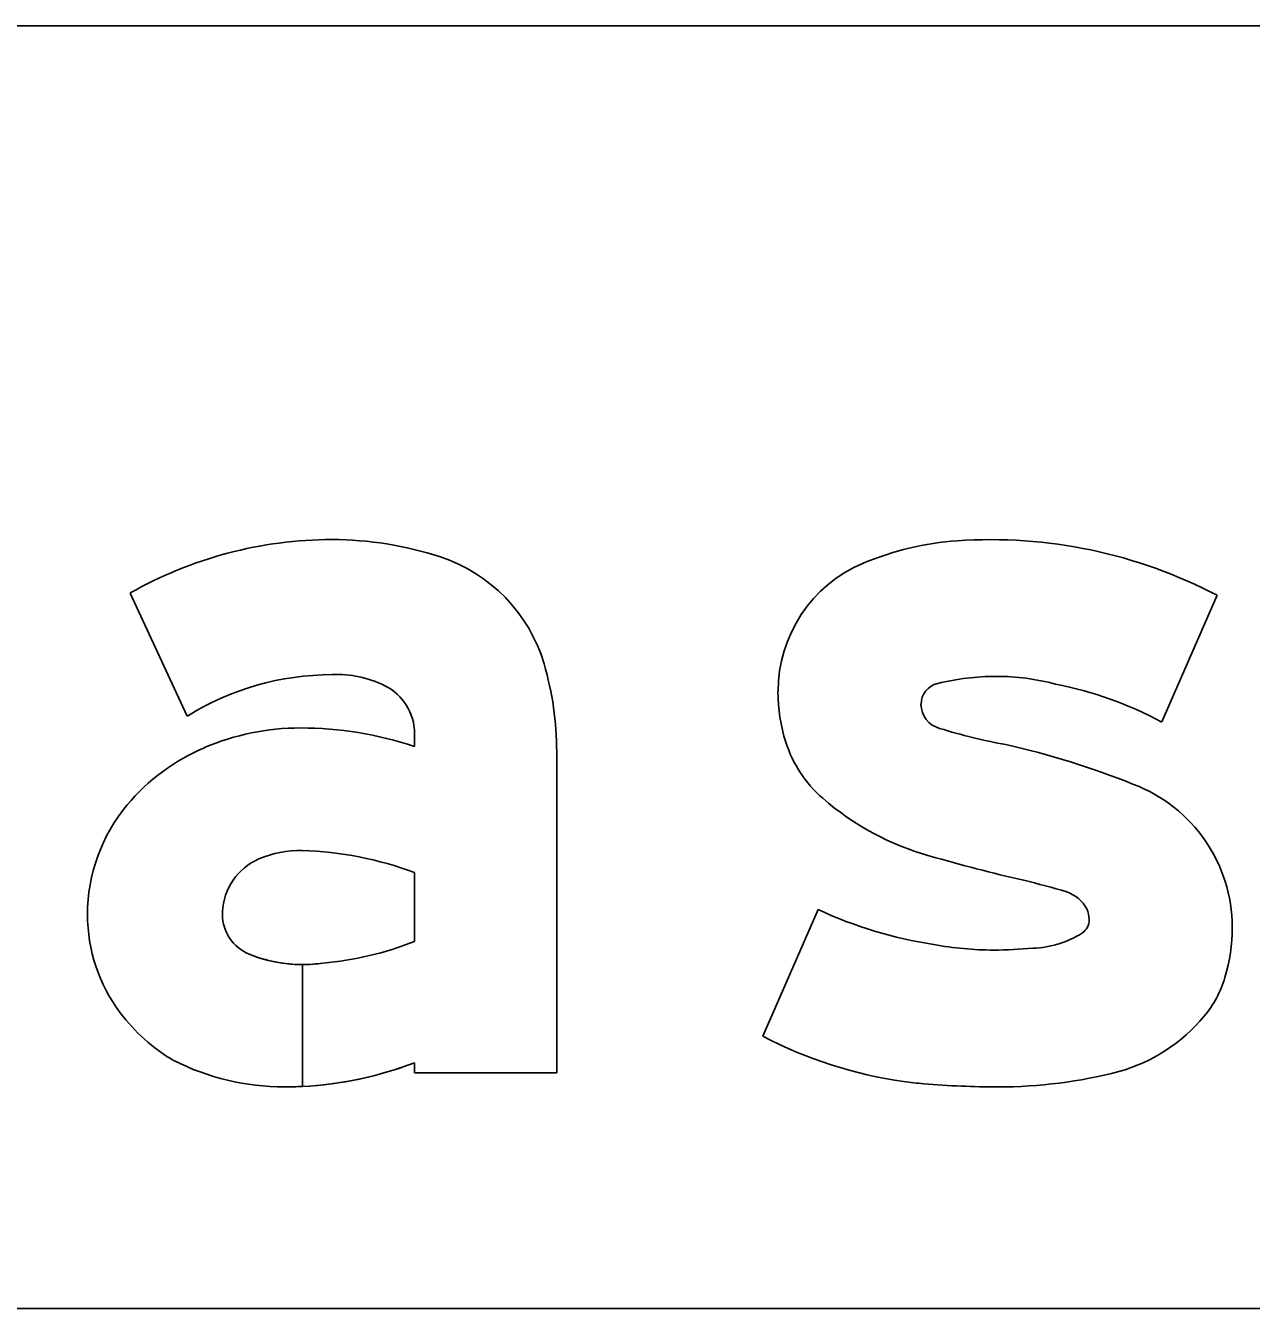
# Model space of a CAD drawing. Extents: x 1797809 to 2198143, y 249608 to 1237864.
# Drawn here: x 2196672.766 to 2196674.677, y 1237288.106 to 1237290.106 of the extents above; entities that cross this region are included whole.
import ezdxf

# ---------------------------------------------------------------- set-up
doc = ezdxf.new("R2010")
doc.units = 0
for name, color, linetype in [('GSBWFILL', 7, 'Continuous'), ('GSCOLORFILL', 7, 'Continuous'), ('GSOUTLINE', 7, 'Continuous'), ('GSSHT', 7, 'Continuous')]:
    doc.layers.add(name, color=color, linetype=linetype)

msp = doc.modelspace()

# ---------------------------------------------------------------- linework, layer by layer
at = {"layer": 'GSBWFILL'}
for p, q in [((2196674.5372, 1237289.0205), (2196674.6233, 1237289.218)), ((2196674.0013, 1237288.7281), (2196673.9153, 1237288.5305)), ((2196673.9153, 1237288.5305), (2196673.9153, 1237288.5305))]:
    msp.add_line(p, q, dxfattribs=at)
for points in [[(2196672.929, 1237289.2216), (2196673.018, 1237289.0296)], [(2196673.3722, 1237289.0026), (2196673.3722, 1237288.9821)], [(2196673.3722, 1237288.4892), (2196673.3722, 1237288.4737), (2196673.5939, 1237288.4737), (2196673.5939, 1237288.9738)], [(2196673.3722, 1237288.7859), (2196673.3722, 1237288.6782)], [(2196673.1976, 1237288.4522), (2196673.1976, 1237288.6424)], [(2196673.1977, 1237288.6424), (2196673.1977, 1237288.4522)]]:
    msp.add_lwpolyline(points, dxfattribs=at)
for centre, major_axis, ratio, start_param, end_param in [((2196673.2435, 1237288.6696), (0, 0.6353), 0.999998, 0, 0.517719), ((2196673.2435, 1237288.7624), (0, 0.5425), 0.999998, 5.96613, 6.283185), ((2196674.251, 1237288.8418), (0, 0.4624), 0.999993, 0.071378, 0.398007), ((2196674.2705, 1237288.5451), (0, 0.7598), 0.999993, 5.800291, 6.352301), ((2196673.3348, 1237289.0409), (0, 0.2494), 0.999998, 4.997165, 5.96613), ((2196674.156, 1237289.0679), (0, 0.2172), 0.999993, 0.398006, 1.570796), ((2196673.1054, 1237288.9738), (0, 0.4884), 0.999998, 4.712389, 4.997165), ((2196673.2435, 1237288.6696), (0, 0.4247), 0.999998, 0, 0.559495), ((2196673.2514, 1237288.9266), (0, 0.1679), 0.999998, 5.822746, 6.330435), ((2196674.195, 1237289.0481), (0, 0.0332), 0.999993, 0.21891, 1.570796), ((2196674.2791, 1237288.707), (0, 0.3846), 0.999993, 0, 0.239757), ((2196674.2791, 1237288.7275), (0, 0.3641), 0.999993, 6.027142, 6.283185), ((2196673.2891, 1237289.0026), (0, 0.0831), 0.999998, 4.712389, 5.822746), ((2196674.1982, 1237289.0679), (0, 0.2595), 0.999993, 1.570796, 1.879779), ((2196674.2535, 1237288.4876), (0, 0.6037), 0.999993, 5.793797, 6.086746), ((2196674.2005, 1237289.0481), (0, 0.0388), 0.999993, 1.570796, 2.88808), ((2196673.1944, 1237288.6311), (0, 0.3801), 0.999998, 0, 0.404512), ((2196673.1944, 1237288.4516), (0, 0.5596), 0.999998, 5.959871, 6.283185), ((2196674.439, 1237289.8005), (0, 0.828), 0.999993, 2.83708, 2.965597), ((2196673.1684, 1237288.6876), (0, 0.3178), 0.999998, 0.399285, 0.87593), ((2196674.1358, 1237289.048), (0, 0.194), 0.999993, 1.879779, 2.42566), ((2196674.0042, 1237287.7061), (0, 1.3116), 0.999993, 5.901211, 6.060377), ((2196674.4085, 1237288.7004), (0, 0.2383), 0.999993, 4.712389, 5.919951), ((2196674.2918, 1237289.2273), (0, 0.4317), 0.999993, 2.42566, 2.869403), ((2196673.1293, 1237288.7202), (0, 0.2669), 0.999998, 0.87593, 1.570796), ((2196673.1934, 1237288.6598), (0, 0.1603), 0.999998, 6.259455, 6.691732), ((2196673.1817, 1237288.2753), (0, 0.5449), 0.999998, 5.926185, 6.254823), ((2196673.1671, 1237288.7205), (0, 0.0942), 0.999998, 0.408547, 1.530785), ((2196674.9165, 1237291.3735), (0, 2.6669), 0.999993, 2.860128, 2.916667), ((2196674.0443, 1237287.6092), (0, 1.1971), 0.999993, 5.990951, 6.04928), ((2196674.3704, 1237288.7024), (0, 0.0564), 0.999993, 5.20773, 5.944931), ((2196673.1175, 1237288.7202), (0, 0.2551), 0.999998, 1.570796, 2.21394), ((2196673.1733, 1237288.7202), (0, 0.1003), 0.999998, 1.530785, 1.570796), ((2196673.1394, 1237288.7202), (0, 0.0665), 0.999998, 1.570796, 2.757027), ((2196674.2797, 1237289.3241), (0, 0.6578), 0.999993, 2.70455, 2.991718), ((2196674.3836, 1237288.7123), (0, 0.0402), 0.999993, 4.712389, 5.146352), ((2196674.3982, 1237288.7123), (0, 0.0256), 0.999993, 3.769232, 4.712389), ((2196674.3686, 1237288.7004), (0, 0.2782), 0.999993, 4.42655, 4.712389), ((2196674.3322, 1237288.8179), (0, 0.1501), 0.999993, 3.169414, 3.711965), ((2196673.1847, 1237289.155), (0, 0.5123), 0.999998, 3.228562, 3.516221), ((2196674.2751, 1237289.169), (0, 0.5041), 0.999993, 2.95481, 3.141593), ((2196674.2751, 1237289.2977), (0, 0.6328), 0.999993, 3.141593, 3.238422), ((2196673.1976, 1237288.864), (0, 0.2217), 0.999998, 2.757027, 3.141593), ((2196673.1976, 1237288.864), (0, 0.2217), 0.999998, 3.141843, 3.28451), ((2196674.476, 1237288.6689), (0, 0.1662), 0.999993, 4.009587, 4.42655), ((2196673.1401, 1237288.7372), (0, 0.2834), 0.999998, 2.21394, 2.611125), ((2196674.3988, 1237288.7305), (0, 0.2649), 0.999993, 3.41426, 4.020407), ((2196674.2314, 1237289.1377), (0, 0.6846), 0.999993, 2.661561, 2.999689), ((2196673.1692, 1237288.8329), (0, 0.3814), 0.999998, 2.672443, 3.141593), ((2196673.1692, 1237289.0172), (0, 0.5657), 0.999998, 3.192057, 3.508644), ((2196674.213, 1237289.0086), (0, 0.5542), 0.999993, 2.999689, 3.056979), ((2196674.2822, 1237289.205), (0, 0.7535), 0.999993, 3.141593, 3.39368), ((2196673.1692, 1237289.0172), (0, 0.5657), 0.999998, 3.141593, 3.191959), ((2196674.2822, 1237289.8128), (0, 1.3613), 0.999993, 3.056204, 3.141593)]:
    msp.add_ellipse(centre, major_axis=major_axis, ratio=ratio, start_param=start_param, end_param=end_param, dxfattribs=at)
at = {"layer": 'GSCOLORFILL'}
for p, q in [((2196674.5372, 1237289.0205), (2196674.6233, 1237289.218)), ((2196674.0013, 1237288.7281), (2196673.9153, 1237288.5305)), ((2196673.9153, 1237288.5305), (2196673.9153, 1237288.5305))]:
    msp.add_line(p, q, dxfattribs=at)
for points in [[(2196672.929, 1237289.2216), (2196673.018, 1237289.0296)], [(2196673.3722, 1237289.0026), (2196673.3722, 1237288.9821)], [(2196673.3722, 1237288.4892), (2196673.3722, 1237288.4737), (2196673.5939, 1237288.4737), (2196673.5939, 1237288.9738)], [(2196673.3722, 1237288.7859), (2196673.3722, 1237288.6782)], [(2196673.1976, 1237288.4522), (2196673.1976, 1237288.6424)], [(2196673.1977, 1237288.6424), (2196673.1977, 1237288.4522)]]:
    msp.add_lwpolyline(points, dxfattribs=at)
for centre, major_axis, ratio, start_param, end_param in [((2196673.2435, 1237288.6696), (0, 0.6353), 0.999998, 0, 0.517719), ((2196673.2435, 1237288.7624), (0, 0.5425), 0.999998, 5.96613, 6.283185), ((2196674.251, 1237288.8418), (0, 0.4624), 0.999993, 0.071378, 0.398007), ((2196674.2705, 1237288.5451), (0, 0.7598), 0.999993, 5.800291, 6.352301), ((2196673.3348, 1237289.0409), (0, 0.2494), 0.999998, 4.997165, 5.96613), ((2196674.156, 1237289.0679), (0, 0.2172), 0.999993, 0.398006, 1.570796), ((2196673.1054, 1237288.9738), (0, 0.4884), 0.999998, 4.712389, 4.997165), ((2196673.2435, 1237288.6696), (0, 0.4247), 0.999998, 0, 0.559495), ((2196673.2514, 1237288.9266), (0, 0.1679), 0.999998, 5.822746, 6.330435), ((2196674.195, 1237289.0481), (0, 0.0332), 0.999993, 0.21891, 1.570796), ((2196674.2791, 1237288.707), (0, 0.3846), 0.999993, 0, 0.239757), ((2196674.2791, 1237288.7275), (0, 0.3641), 0.999993, 6.027142, 6.283185), ((2196673.2891, 1237289.0026), (0, 0.0831), 0.999998, 4.712389, 5.822746), ((2196674.1982, 1237289.0679), (0, 0.2595), 0.999993, 1.570796, 1.879779), ((2196674.2535, 1237288.4876), (0, 0.6037), 0.999993, 5.793797, 6.086746), ((2196674.2005, 1237289.0481), (0, 0.0388), 0.999993, 1.570796, 2.88808), ((2196673.1944, 1237288.6311), (0, 0.3801), 0.999998, 0, 0.404512), ((2196673.1944, 1237288.4516), (0, 0.5596), 0.999998, 5.959871, 6.283185), ((2196674.439, 1237289.8005), (0, 0.828), 0.999993, 2.83708, 2.965597), ((2196673.1684, 1237288.6876), (0, 0.3178), 0.999998, 0.399285, 0.87593), ((2196674.1358, 1237289.048), (0, 0.194), 0.999993, 1.879779, 2.42566), ((2196674.0042, 1237287.7061), (0, 1.3116), 0.999993, 5.901211, 6.060377), ((2196674.4085, 1237288.7004), (0, 0.2383), 0.999993, 4.712389, 5.919951), ((2196674.2918, 1237289.2273), (0, 0.4317), 0.999993, 2.42566, 2.869403), ((2196673.1293, 1237288.7202), (0, 0.2669), 0.999998, 0.87593, 1.570796), ((2196673.1934, 1237288.6598), (0, 0.1603), 0.999998, 6.259455, 6.691732), ((2196673.1817, 1237288.2753), (0, 0.5449), 0.999998, 5.926185, 6.254823), ((2196673.1671, 1237288.7205), (0, 0.0942), 0.999998, 0.408547, 1.530785), ((2196674.9165, 1237291.3735), (0, 2.6669), 0.999993, 2.860128, 2.916667), ((2196674.0443, 1237287.6092), (0, 1.1971), 0.999993, 5.990951, 6.04928), ((2196674.3704, 1237288.7024), (0, 0.0564), 0.999993, 5.20773, 5.944931), ((2196673.1175, 1237288.7202), (0, 0.2551), 0.999998, 1.570796, 2.21394), ((2196673.1733, 1237288.7202), (0, 0.1003), 0.999998, 1.530785, 1.570796), ((2196673.1394, 1237288.7202), (0, 0.0665), 0.999998, 1.570796, 2.757027), ((2196674.2797, 1237289.3241), (0, 0.6578), 0.999993, 2.70455, 2.991718), ((2196674.3836, 1237288.7123), (0, 0.0402), 0.999993, 4.712389, 5.146352), ((2196674.3982, 1237288.7123), (0, 0.0256), 0.999993, 3.769232, 4.712389), ((2196674.3686, 1237288.7004), (0, 0.2782), 0.999993, 4.42655, 4.712389), ((2196674.3322, 1237288.8179), (0, 0.1501), 0.999993, 3.169414, 3.711965), ((2196673.1847, 1237289.155), (0, 0.5123), 0.999998, 3.228562, 3.516221), ((2196674.2751, 1237289.169), (0, 0.5041), 0.999993, 2.95481, 3.141593), ((2196674.2751, 1237289.2977), (0, 0.6328), 0.999993, 3.141593, 3.238422), ((2196673.1976, 1237288.864), (0, 0.2217), 0.999998, 2.757027, 3.141593), ((2196673.1976, 1237288.864), (0, 0.2217), 0.999998, 3.141843, 3.28451), ((2196674.476, 1237288.6689), (0, 0.1662), 0.999993, 4.009587, 4.42655), ((2196673.1401, 1237288.7372), (0, 0.2834), 0.999998, 2.21394, 2.611125), ((2196674.3988, 1237288.7305), (0, 0.2649), 0.999993, 3.41426, 4.020407), ((2196674.2314, 1237289.1377), (0, 0.6846), 0.999993, 2.661561, 2.999689), ((2196673.1692, 1237288.8329), (0, 0.3814), 0.999998, 2.672443, 3.141593), ((2196673.1692, 1237289.0172), (0, 0.5657), 0.999998, 3.192057, 3.508644), ((2196674.213, 1237289.0086), (0, 0.5542), 0.999993, 2.999689, 3.056979), ((2196674.2822, 1237289.205), (0, 0.7535), 0.999993, 3.141593, 3.39368), ((2196673.1692, 1237289.0172), (0, 0.5657), 0.999998, 3.141593, 3.191959), ((2196674.2822, 1237289.8128), (0, 1.3613), 0.999993, 3.056204, 3.141593)]:
    msp.add_ellipse(centre, major_axis=major_axis, ratio=ratio, start_param=start_param, end_param=end_param, dxfattribs=at)
at = {"layer": 'GSOUTLINE'}
for p, q in [((2196674.5372, 1237289.0205), (2196674.6233, 1237289.218)), ((2196674.0013, 1237288.7281), (2196673.9153, 1237288.5305)), ((2196673.9153, 1237288.5305), (2196673.9153, 1237288.5305))]:
    msp.add_line(p, q, dxfattribs=at)
for points in [[(2196672.929, 1237289.2216), (2196673.018, 1237289.0296)], [(2196673.3722, 1237289.0026), (2196673.3722, 1237288.9821)], [(2196673.3722, 1237288.4892), (2196673.3722, 1237288.4737), (2196673.5939, 1237288.4737), (2196673.5939, 1237288.9738)], [(2196673.3722, 1237288.6782), (2196673.3722, 1237288.7859)]]:
    msp.add_lwpolyline(points, dxfattribs=at)
for centre, major_axis, ratio, start_param, end_param in [((2196673.2435, 1237288.6696), (0, 0.6353), 0.999998, 6.283185, 6.800904), ((2196673.2435, 1237288.7624), (0, 0.5425), 0.999998, 5.96613, 6.283185), ((2196674.251, 1237288.8418), (0, 0.4624), 0.999993, 0.071378, 0.398007), ((2196674.2705, 1237288.5451), (0, 0.7598), 0.999993, 5.800291, 6.352301), ((2196673.3348, 1237289.0409), (0, 0.2494), 0.999998, 4.997165, 5.96613), ((2196674.156, 1237289.0679), (0, 0.2172), 0.999993, 0.398006, 1.570796), ((2196673.1054, 1237288.9738), (0, 0.4884), 0.999998, 4.712389, 4.997165), ((2196673.2435, 1237288.6696), (0, 0.4247), 0.999998, 0, 0.559495), ((2196673.2514, 1237288.9266), (0, 0.1679), 0.999998, 5.822746, 6.330435), ((2196674.195, 1237289.0481), (0, 0.0332), 0.999993, 0.21891, 1.570796), ((2196674.2791, 1237288.707), (0, 0.3846), 0.999993, 0, 0.239757), ((2196674.2791, 1237288.7275), (0, 0.3641), 0.999993, 6.027142, 6.283185), ((2196673.2891, 1237289.0026), (0, 0.0831), 0.999998, 4.712389, 5.822746), ((2196674.1982, 1237289.0679), (0, 0.2595), 0.999993, 1.570796, 1.879779), ((2196674.2535, 1237288.4876), (0, 0.6037), 0.999993, 5.793797, 6.086746), ((2196674.2005, 1237289.0481), (0, 0.0388), 0.999993, 1.570796, 2.88808), ((2196673.1944, 1237288.6311), (0, 0.3801), 0.999998, 0, 0.404512), ((2196673.1944, 1237288.4516), (0, 0.5596), 0.999998, 5.959871, 6.283185), ((2196674.439, 1237289.8005), (0, 0.828), 0.999993, 2.83708, 2.965597), ((2196673.1684, 1237288.6876), (0, 0.3178), 0.999998, 0.399285, 0.87593), ((2196674.1358, 1237289.048), (0, 0.194), 0.999993, 1.879779, 2.42566), ((2196674.0042, 1237287.7061), (0, 1.3116), 0.999993, 5.901211, 6.060377), ((2196674.4085, 1237288.7004), (0, 0.2383), 0.999993, 4.712389, 5.919951), ((2196674.2918, 1237289.2273), (0, 0.4317), 0.999993, 2.42566, 2.869403), ((2196673.1293, 1237288.7202), (0, 0.2669), 0.999998, 0.87593, 1.570796), ((2196673.1934, 1237288.6598), (0, 0.1603), 0.999998, 6.25958, 6.691732), ((2196673.1817, 1237288.2753), (0, 0.5449), 0.999998, 5.926185, 6.254787), ((2196673.197, 1237288.8117), (0, 0.00831), 0.999998, 6.254787, 6.25958), ((2196673.1671, 1237288.7205), (0, 0.0942), 0.999998, 0.408547, 1.530785), ((2196674.9165, 1237291.3735), (0, 2.6669), 0.999993, 2.860128, 2.916667), ((2196674.0443, 1237287.6092), (0, 1.1971), 0.999993, 5.990951, 6.04928), ((2196674.3704, 1237288.7024), (0, 0.0564), 0.999993, 5.20773, 5.944931), ((2196673.1175, 1237288.7202), (0, 0.2551), 0.999998, 1.570796, 2.21394), ((2196673.1733, 1237288.7202), (0, 0.1003), 0.999998, 1.530785, 1.570796), ((2196673.1394, 1237288.7202), (0, 0.0665), 0.999998, 1.570796, 2.757027), ((2196674.2797, 1237289.3241), (0, 0.6578), 0.999993, 2.70455, 2.991718), ((2196674.3836, 1237288.7123), (0, 0.0402), 0.999993, 4.712389, 5.146352), ((2196674.3982, 1237288.7123), (0, 0.0256), 0.999993, 3.769232, 4.712389), ((2196674.3686, 1237288.7004), (0, 0.2782), 0.999993, 4.42655, 4.712389), ((2196674.3322, 1237288.8179), (0, 0.1501), 0.999993, 3.169414, 3.711965), ((2196673.1847, 1237289.155), (0, 0.5123), 0.999998, 3.228562, 3.516221), ((2196674.2751, 1237289.169), (0, 0.5041), 0.999993, 2.95481, 3.141593), ((2196674.2751, 1237289.2977), (0, 0.6328), 0.999993, 3.141593, 3.238422), ((2196673.1976, 1237288.864), (0, 0.2217), 0.999998, 2.757027, 3.28451), ((2196674.476, 1237288.6689), (0, 0.1662), 0.999993, 4.009587, 4.42655), ((2196673.1401, 1237288.7372), (0, 0.2834), 0.999998, 2.21394, 2.611125), ((2196674.3988, 1237288.7305), (0, 0.2649), 0.999993, 3.41426, 4.020407), ((2196674.2314, 1237289.1377), (0, 0.6846), 0.999993, 2.661561, 2.999689), ((2196673.1692, 1237288.8329), (0, 0.3814), 0.999998, 2.672443, 3.141593), ((2196673.1692, 1237289.0172), (0, 0.5657), 0.999998, 3.141593, 3.508644), ((2196674.213, 1237289.0086), (0, 0.5542), 0.999993, 2.999689, 3.056979), ((2196674.2822, 1237289.205), (0, 0.7535), 0.999993, 3.141593, 3.39368), ((2196674.2822, 1237289.8128), (0, 1.3613), 0.999993, 3.056204, 3.141593)]:
    msp.add_ellipse(centre, major_axis=major_axis, ratio=ratio, start_param=start_param, end_param=end_param, dxfattribs=at)
at = {"layer": 'GSSHT'}
for p, q in [((2196604.7065, 1237290.1062), (2196734.7065, 1237290.1062)), ((2196604.7065, 1237288.1062), (2196734.7065, 1237288.1062))]:
    msp.add_line(p, q, dxfattribs=at)

doc.saveas('drawing.dxf')
